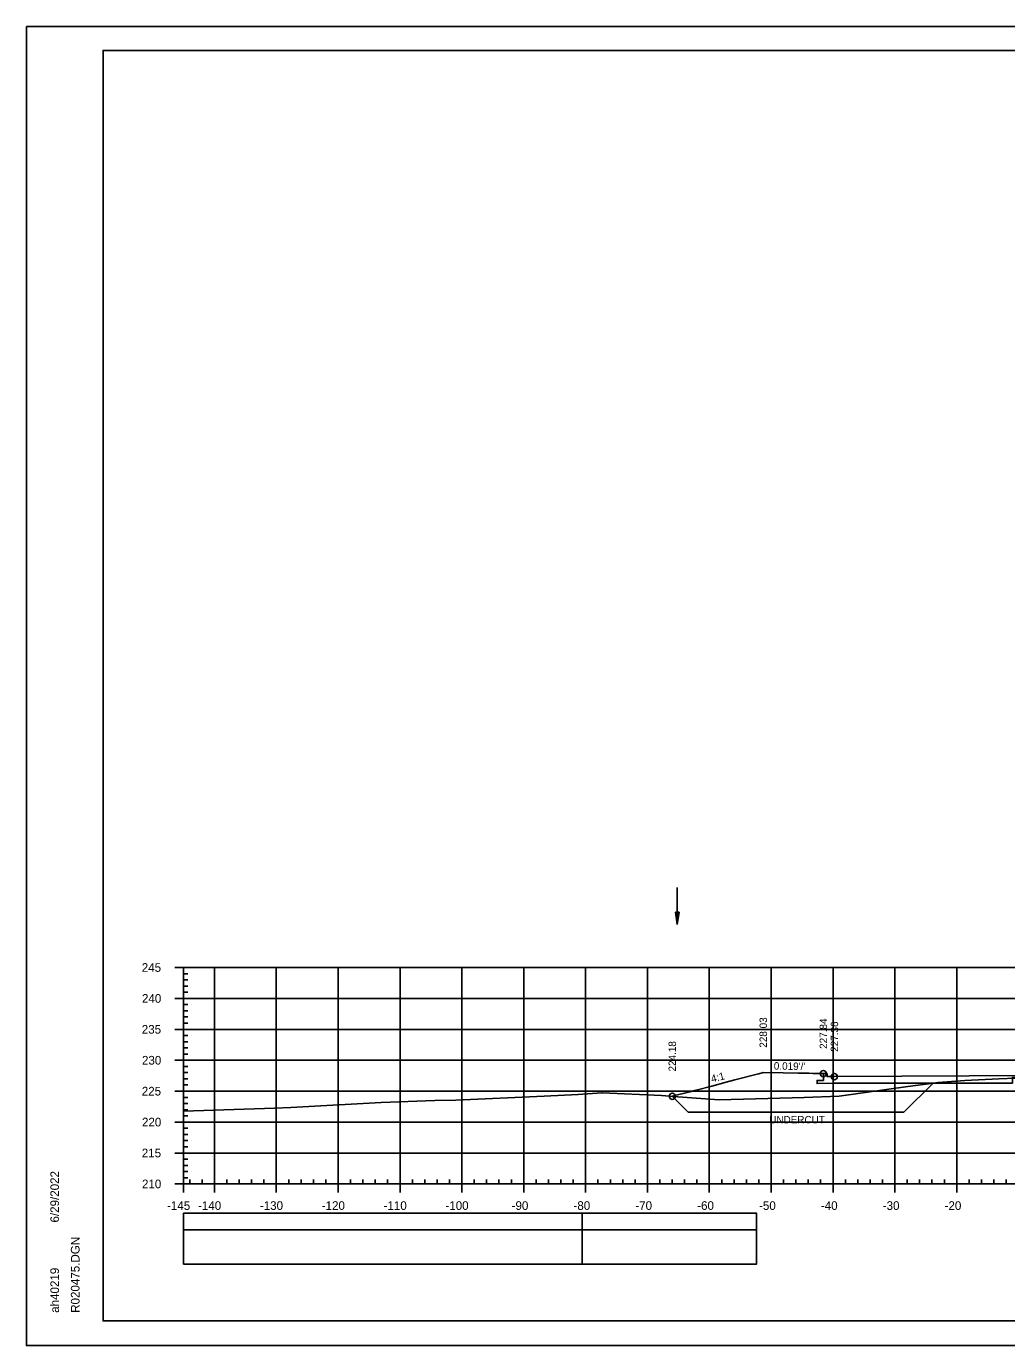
# Model space of a CAD drawing. Extents: x 1386544 to 1388153, y 379785 to 390999.
# Drawn here: x 1387207.5 to 1387366, y 380211.5 to 380424.8 of the extents above; entities that cross this region are included whole.
import ezdxf

# ---------------------------------------------------------------- set-up
doc = ezdxf.new("R2010")
doc.units = 0
for name, color, linetype in [('R_Alt Surface', 7, 'Continuous'), ('R_Axis', 7, 'Continuous'), ('R_Axis Annot', 7, 'Continuous'), ('R_Border', 7, 'Continuous'), ('R_Dimension', 7, 'Continuous'), ('R_Exist Surface', 7, 'Continuous'), ('R_Fin Surface', 7, 'Continuous'), ('R_Fin Surface Annot', 7, 'Continuous'), ('R_Grid', 7, 'Continuous'), ('R_No Plot', 7, 'Continuous'), ('R_Striping', 7, 'Continuous'), ('R_Water', 7, 'Continuous')]:
    doc.layers.add(name, color=color, linetype=linetype)

msp = doc.modelspace()

# ---------------------------------------------------------------- linework, layer by layer
at = {"layer": 'R_Alt Surface'}
for points in [[(1387337.9, 380253.9), (1387335.38, 380253.85), (1387335.38, 380254.35), (1387336.39, 380254.37), (1387336.39, 380255.46)], [(1387413.39, 380254.11), (1387388.95, 380253.91), (1387388.95, 380254.82), (1387377.95, 380255.04), (1387366.95, 380254.84), (1387366.95, 380253.93), (1387337.9, 380253.9)]]:
    msp.add_lwpolyline(points, dxfattribs=at)
at = {"layer": 'R_Axis'}
for p, q in [((1387231.55, 380272.62), (1387232.95, 380272.62)), ((1387232.95, 380237.62), (1387232.95, 380272.62)), ((1387232.95, 380271.62), (1387233.65, 380271.62)), ((1387232.95, 380270.62), (1387233.65, 380270.62)), ((1387232.95, 380269.62), (1387233.65, 380269.62)), ((1387232.95, 380268.62), (1387233.65, 380268.62)), ((1387231.55, 380267.62), (1387232.95, 380267.62)), ((1387232.95, 380266.62), (1387233.65, 380266.62)), ((1387232.95, 380265.62), (1387233.65, 380265.62)), ((1387232.95, 380264.62), (1387233.65, 380264.62)), ((1387232.95, 380263.62), (1387233.65, 380263.62)), ((1387231.55, 380262.62), (1387232.95, 380262.62)), ((1387232.95, 380261.62), (1387233.65, 380261.62)), ((1387232.95, 380260.62), (1387233.65, 380260.62)), ((1387232.95, 380259.62), (1387233.65, 380259.62)), ((1387231.55, 380257.62), (1387232.95, 380257.62)), ((1387232.95, 380258.62), (1387233.65, 380258.62)), ((1387232.95, 380256.62), (1387233.65, 380256.62)), ((1387232.95, 380255.62), (1387233.65, 380255.62)), ((1387232.95, 380254.62), (1387233.65, 380254.62)), ((1387232.95, 380253.62), (1387233.65, 380253.62)), ((1387231.55, 380252.62), (1387232.95, 380252.62)), ((1387232.95, 380251.62), (1387233.65, 380251.62)), ((1387232.95, 380250.62), (1387233.65, 380250.62)), ((1387232.95, 380249.62), (1387233.65, 380249.62)), ((1387231.55, 380247.62), (1387232.95, 380247.62)), ((1387232.95, 380248.62), (1387233.65, 380248.62)), ((1387232.95, 380246.62), (1387233.65, 380246.62)), ((1387232.95, 380245.62), (1387233.65, 380245.62)), ((1387232.95, 380244.62), (1387233.65, 380244.62)), ((1387231.55, 380242.62), (1387232.95, 380242.62)), ((1387232.95, 380243.62), (1387233.65, 380243.62)), ((1387232.95, 380241.62), (1387233.65, 380241.62)), ((1387232.95, 380240.62), (1387233.65, 380240.62)), ((1387232.95, 380239.62), (1387233.65, 380239.62)), ((1387232.95, 380238.62), (1387233.65, 380238.62)), ((1387232.95, 380237.62), (1387232.95, 380238.32)), ((1387233.95, 380237.62), (1387233.95, 380238.32)), ((1387235.95, 380237.62), (1387235.95, 380238.32)), ((1387239.95, 380237.62), (1387239.95, 380238.32)), ((1387241.95, 380237.62), (1387241.95, 380238.32)), ((1387243.95, 380237.62), (1387243.95, 380238.32)), ((1387245.95, 380237.62), (1387245.95, 380238.32)), ((1387249.95, 380237.62), (1387249.95, 380238.32)), ((1387251.95, 380237.62), (1387251.95, 380238.32)), ((1387253.95, 380237.62), (1387253.95, 380238.32)), ((1387255.95, 380237.62), (1387255.95, 380238.32)), ((1387259.95, 380237.62), (1387259.95, 380238.32)), ((1387261.95, 380237.62), (1387261.95, 380238.32)), ((1387263.95, 380237.62), (1387263.95, 380238.32)), ((1387265.95, 380237.62), (1387265.95, 380238.32)), ((1387269.95, 380237.62), (1387269.95, 380238.32)), ((1387271.95, 380237.62), (1387271.95, 380238.32)), ((1387273.95, 380237.62), (1387273.95, 380238.32)), ((1387275.95, 380237.62), (1387275.95, 380238.32)), ((1387279.95, 380237.62), (1387279.95, 380238.32)), ((1387281.95, 380237.62), (1387281.95, 380238.32)), ((1387283.95, 380237.62), (1387283.95, 380238.32)), ((1387285.95, 380237.62), (1387285.95, 380238.32)), ((1387289.95, 380237.62), (1387289.95, 380238.32)), ((1387291.95, 380237.62), (1387291.95, 380238.32)), ((1387293.95, 380237.62), (1387293.95, 380238.32)), ((1387295.95, 380237.62), (1387295.95, 380238.32)), ((1387299.95, 380237.62), (1387299.95, 380238.32)), ((1387301.95, 380237.62), (1387301.95, 380238.32)), ((1387303.95, 380237.62), (1387303.95, 380238.32)), ((1387305.95, 380237.62), (1387305.95, 380238.32)), ((1387309.95, 380237.62), (1387309.95, 380238.32)), ((1387311.95, 380237.62), (1387311.95, 380238.32)), ((1387313.95, 380237.62), (1387313.95, 380238.32)), ((1387315.95, 380237.62), (1387315.95, 380238.32)), ((1387319.95, 380237.62), (1387319.95, 380238.32)), ((1387321.95, 380237.62), (1387321.95, 380238.32)), ((1387323.95, 380237.62), (1387323.95, 380238.32)), ((1387325.95, 380237.62), (1387325.95, 380238.32)), ((1387329.95, 380237.62), (1387329.95, 380238.32)), ((1387331.95, 380237.62), (1387331.95, 380238.32)), ((1387333.95, 380237.62), (1387333.95, 380238.32)), ((1387335.95, 380237.62), (1387335.95, 380238.32)), ((1387339.95, 380237.62), (1387339.95, 380238.32)), ((1387341.95, 380237.62), (1387341.95, 380238.32)), ((1387343.95, 380237.62), (1387343.95, 380238.32)), ((1387345.95, 380237.62), (1387345.95, 380238.32)), ((1387349.95, 380237.62), (1387349.95, 380238.32)), ((1387351.95, 380237.62), (1387351.95, 380238.32)), ((1387353.95, 380237.62), (1387353.95, 380238.32)), ((1387355.95, 380237.62), (1387355.95, 380238.32)), ((1387359.95, 380237.62), (1387359.95, 380238.32)), ((1387361.95, 380237.62), (1387361.95, 380238.32)), ((1387363.95, 380237.62), (1387363.95, 380238.32)), ((1387365.95, 380237.62), (1387365.95, 380238.32)), ((1387231.55, 380237.62), (1387232.95, 380237.62)), ((1387232.95, 380237.62), (1387522.95, 380237.62)), ((1387232.95, 380236.22), (1387232.95, 380237.62)), ((1387237.95, 380236.22), (1387237.95, 380237.62)), ((1387247.95, 380236.22), (1387247.95, 380237.62)), ((1387257.95, 380236.22), (1387257.95, 380237.62)), ((1387267.95, 380236.22), (1387267.95, 380237.62)), ((1387277.95, 380236.22), (1387277.95, 380237.62)), ((1387287.95, 380236.22), (1387287.95, 380237.62)), ((1387297.95, 380236.22), (1387297.95, 380237.62)), ((1387307.95, 380236.22), (1387307.95, 380237.62)), ((1387317.95, 380236.22), (1387317.95, 380237.62)), ((1387327.95, 380236.22), (1387327.95, 380237.62)), ((1387337.95, 380236.22), (1387337.95, 380237.62)), ((1387347.95, 380236.22), (1387347.95, 380237.62)), ((1387357.95, 380236.22), (1387357.95, 380237.62))]:
    msp.add_line(p, q, dxfattribs=at)
at = {"layer": 'R_Axis Annot'}
for points in [[(1387232.95, 380230.18), (1387297.39, 380230.18), (1387297.39, 380232.89), (1387232.95, 380232.89)], [(1387232.95, 380224.65), (1387297.39, 380224.65), (1387297.39, 380230.18), (1387232.95, 380230.18)]]:
    msp.add_lwpolyline(points, close=True, dxfattribs=at)
at = {"layer": 'R_Border'}
for p, q in [((1387219.95, 380420.92), (1387536.13, 380420.92)), ((1387219.95, 380215.46), (1387219.95, 380420.92)), ((1387219.95, 380215.46), (1387219.95, 380215.46)), ((1387536.13, 380215.46), (1387219.95, 380215.46))]:
    msp.add_line(p, q, dxfattribs=at)
at = {"layer": 'R_Dimension'}
for p, q in [((1387354.12, 380253.91), (1387349.42, 380249.21)), ((1387311.96, 380251.8), (1387314.55, 380249.21))]:
    msp.add_line(p, q, dxfattribs=at)
msp.add_lwpolyline([(1387349.42, 380249.21), (1387314.55, 380249.21)], dxfattribs=at)
at = {"layer": 'R_Exist Surface'}
msp.add_lwpolyline([(1387232.95, 380249.41), (1387247.63, 380249.87), (1387250.28, 380249.99), (1387264.88, 380250.8), (1387273.57, 380251.12), (1387276.96, 380251.15), (1387291.27, 380251.83), (1387296.73, 380252.1), (1387300.59, 380252.37), (1387300.63, 380252.37), (1387300.67, 380252.37), (1387310.22, 380251.93), (1387312.84, 380251.73), (1387319.55, 380251.21), (1387333.28, 380251.61), (1387338.95, 380251.8), (1387350.04, 380253.35), (1387354.2, 380253.92), (1387354.96, 380254), (1387359.25, 380254.37), (1387364.75, 380254.6), (1387367.5, 380254.7)], dxfattribs=at)
at = {"layer": 'R_Fin Surface'}
msp.add_line((1387377.95, 380255.21), (1387338.18, 380254.98), dxfattribs=at)
msp.add_lwpolyline([(1387311.96, 380251.8), (1387314.79, 380252.52), (1387315.81, 380252.79), (1387318.38, 380253.45), (1387320.68, 380254.06), (1387322.09, 380254.43), (1387325.7, 380255.39), (1387325.93, 380255.45), (1387326.67, 380255.65), (1387329.91, 380255.59), (1387332.34, 380255.54), (1387334.04, 380255.51), (1387334.68, 380255.5), (1387336.39, 380255.46), (1387336.58, 380255.46), (1387336.99, 380255.46), (1387336.99, 380255.35), (1387336.99, 380254.96), (1387337.19, 380254.97), (1387337.86, 380254.98), (1387338.18, 380254.98)], dxfattribs=at)
at = {"layer": 'R_Grid'}
for p, q in [((1387232.95, 380272.62), (1387522.95, 380272.62)), ((1387232.95, 380237.62), (1387232.95, 380272.62)), ((1387237.95, 380237.62), (1387237.95, 380272.62)), ((1387247.95, 380237.62), (1387247.95, 380272.62)), ((1387257.95, 380237.62), (1387257.95, 380272.62)), ((1387267.95, 380237.62), (1387267.95, 380272.62)), ((1387277.95, 380237.62), (1387277.95, 380272.62)), ((1387287.95, 380237.62), (1387287.95, 380272.62)), ((1387297.95, 380237.62), (1387297.95, 380272.62)), ((1387307.95, 380237.62), (1387307.95, 380272.62)), ((1387317.95, 380237.62), (1387317.95, 380272.62)), ((1387327.95, 380237.62), (1387327.95, 380272.62)), ((1387337.95, 380237.62), (1387337.95, 380272.62)), ((1387347.95, 380237.62), (1387347.95, 380272.62)), ((1387357.95, 380237.62), (1387357.95, 380272.62)), ((1387232.95, 380267.62), (1387522.95, 380267.62)), ((1387232.95, 380262.62), (1387522.95, 380262.62)), ((1387232.95, 380257.62), (1387522.95, 380257.62)), ((1387232.95, 380252.62), (1387522.95, 380252.62)), ((1387232.95, 380247.62), (1387522.95, 380247.62)), ((1387232.95, 380242.62), (1387522.95, 380242.62)), ((1387232.95, 380237.62), (1387522.95, 380237.62))]:
    msp.add_line(p, q, dxfattribs=at)
at = {"layer": 'R_No Plot'}
for p, q in [((1387207.55, 380424.81), (1387540.89, 380424.81)), ((1387207.55, 380211.48), (1387540.89, 380211.48))]:
    msp.add_line(p, q, dxfattribs=at)
for points in [[(1387207.55, 380424.81), (1387540.89, 380424.81), (1387540.89, 380211.47), (1387207.55, 380211.47)], [(1387453.87, 380420.92), (1387473.49, 380420.92), (1387473.49, 380411.04), (1387489.6, 380411.04), (1387512.8, 380411.04), (1387512.8, 380386.7), (1387536.13, 380386.7), (1387536.13, 380215.46), (1387219.95, 380215.46), (1387219.95, 380420.92)]]:
    msp.add_lwpolyline(points, close=True, dxfattribs=at)
for centre in [(1387336.39, 380255.46), (1387338.18, 380254.98), (1387311.96, 380251.8)]:
    msp.add_circle(centre, 0.5, dxfattribs=at)
at = {"layer": 'R_Striping'}
for points in [[(1387297.39, 380230.18), (1387325.58, 380230.18), (1387325.58, 380232.89), (1387297.39, 380232.89)], [(1387297.39, 380224.66), (1387325.58, 380224.66), (1387325.58, 380230.18), (1387297.39, 380230.18)]]:
    msp.add_lwpolyline(points, close=True, dxfattribs=at)
at = {"layer": 'R_Water'}
for p, q in [((1387312.78, 380285.57), (1387312.78, 380279.57)), ((1387312.48, 380281.57), (1387312.78, 380279.57)), ((1387313.08, 380281.57), (1387312.48, 380281.57)), ((1387312.48, 380281.57), (1387312.78, 380279.57)), ((1387313.08, 380281.57), (1387312.48, 380281.57)), ((1387312.53, 380281.57), (1387312.78, 380279.9)), ((1387312.53, 380281.57), (1387312.78, 380279.9)), ((1387312.58, 380281.57), (1387312.78, 380280.24)), ((1387312.58, 380281.57), (1387312.78, 380280.24)), ((1387312.63, 380281.57), (1387312.78, 380280.58)), ((1387312.63, 380281.57), (1387312.78, 380280.58)), ((1387312.68, 380281.57), (1387312.78, 380280.92)), ((1387312.68, 380281.57), (1387312.78, 380280.92)), ((1387312.73, 380281.57), (1387312.78, 380281.25)), ((1387312.73, 380281.57), (1387312.78, 380281.25)), ((1387313.08, 380281.57), (1387312.78, 380279.57)), ((1387312.87, 380281.57), (1387312.78, 380280.92)), ((1387312.97, 380281.57), (1387312.78, 380280.24)), ((1387313.03, 380281.57), (1387312.78, 380279.9)), ((1387312.92, 380281.57), (1387312.78, 380280.58)), ((1387312.82, 380281.57), (1387312.78, 380281.25)), ((1387313.08, 380281.57), (1387312.78, 380279.57)), ((1387312.87, 380281.57), (1387312.78, 380280.92)), ((1387312.97, 380281.57), (1387312.78, 380280.24)), ((1387313.03, 380281.57), (1387312.78, 380279.9)), ((1387312.92, 380281.57), (1387312.78, 380280.58)), ((1387312.82, 380281.57), (1387312.78, 380281.25))]:
    msp.add_line(p, q, dxfattribs=at)

# ---------------------------------------------------------------- texts
at = {"layer": 'R_Axis Annot'}
for s, p in [('245', (1387226.2, 380271.92)), ('240', (1387226.23, 380266.92)), ('235', (1387226.2, 380261.92)), ('230', (1387226.23, 380256.92)), ('225', (1387226.2, 380251.92)), ('220', (1387226.23, 380246.92)), ('215', (1387226.2, 380241.92)), ('210', (1387226.23, 380236.92)), ('-145', (1387230.28, 380233.42)), ('-140', (1387235.29, 380233.42)), ('-130', (1387245.29, 380233.42)), ('-120', (1387255.29, 380233.42)), ('-110', (1387265.29, 380233.42)), ('-100', (1387275.29, 380233.42)), ('-90', (1387285.99, 380233.42)), ('-80', (1387295.99, 380233.42)), ('-70', (1387305.99, 380233.42)), ('-60', (1387315.99, 380233.42)), ('-50', (1387325.99, 380233.42)), ('-40', (1387335.99, 380233.42)), ('-30', (1387345.99, 380233.42)), ('-20', (1387355.99, 380233.42))]:
    msp.add_text(s, height=1.4, dxfattribs=at).set_placement(p)
at = {"layer": 'R_Border'}
for s, p in [('6/29/2022', (1387212.82, 380231.38)), ('R020475.DGN', (1387216.14, 380216.78)), ('ah40219', (1387212.82, 380216.78))]:
    msp.add_text(s, height=1.4, rotation=90, dxfattribs=at).set_placement(p)
at = {"layer": 'R_Dimension'}
msp.add_text('UNDERCUT', height=1.2, dxfattribs=at).set_placement((1387327.63, 380247.41))
at = {"layer": 'R_Fin Surface Annot'}
for s, rotation, p in [('228.03', 90, (1387327.27, 380259.65)), ('227.84', 90, (1387336.99, 380259.46)), ('227.36', 90, (1387338.78, 380258.98)), ('224.18', 90, (1387312.56, 380255.8)), ("0.019'/'", 358.9024, (1387328.37, 380256.12)), ('4:1', 14.6725, (1387318.39, 380254))]:
    msp.add_text(s, height=1.2, rotation=rotation, dxfattribs=at).set_placement(p)
at = {"layer": 'R_No Plot'}
msp.add_text('+', height=0.1, dxfattribs=at).set_placement((1387326.63, 380255.6))

doc.saveas('drawing.dxf')
